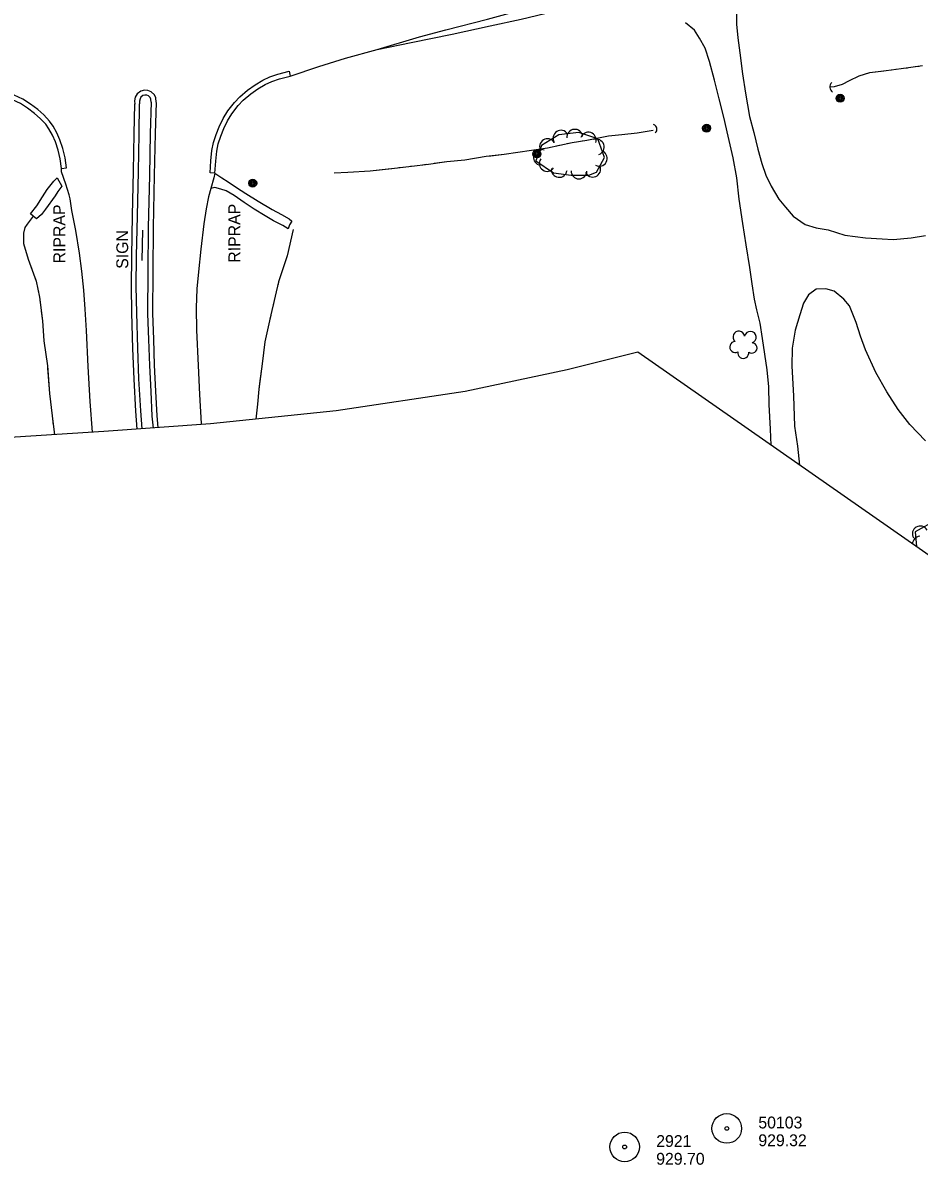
# Model space of a CAD drawing. Extents: x 353423 to 364002, y 127000 to 201942.
# Drawn here: x 358103 to 358558, y 131704 to 132285 of the extents above; entities that cross this region are included whole.
import ezdxf

# ---------------------------------------------------------------- set-up
doc = ezdxf.new("R2010")
doc.units = 0
for name, color, linetype in [('E_DTM_SlopeBottom', 7, 'Continuous'), ('E_DTM_SlopeTop', 7, 'Continuous'), ('E_FEN_Generic', 7, 'Continuous'), ('E_LAND_BrushLine', 7, 'Continuous'), ('E_MISCPROP', 7, 'Continuous'), ('E_RDWY_AsphConc', 7, 'Continuous'), ('E_RDWY_Gravel', 7, 'Continuous'), ('E_STRUCT_WingWall', 7, 'Continuous')]:
    doc.layers.add(name, color=color, linetype=linetype)

msp = doc.modelspace()

# ---------------------------------------------------------------- linework, layer by layer
at = {"layer": 'E_DTM_SlopeBottom'}
for centre, major_axis, ratio, start_param, end_param in [((358515.03, 132252.19), (-0.2, 3.12), 0.853334, 0.643667, 2.497898), ((358421.51, 132230.73), (3.14, 0.6), 0.850844, 5.356084, 7.210314)]:
    msp.add_ellipse(centre, major_axis=major_axis, ratio=ratio, start_param=start_param, end_param=end_param, dxfattribs=at)
at = {"layer": 'E_DTM_SlopeTop'}
for points in [[(358238.79, 132257.82), (358253.24, 132262.7), (358266.8, 132266.86), (358282.86, 132271.26), (358304.35, 132277.7), (358317.69, 132281.22), (358338.7, 132286.65), (358361.71, 132292.83), (358379.18, 132297.47), (358391.5, 132300.79), (358403.69, 132304.23)], [(358282.86, 132271.26), (358300.03, 132274.84), (358320.82, 132279.07), (358340.12, 132283.32), (358355.84, 132286.66), (358376.29, 132291.62), (358387.72, 132295.16), (358405.79, 132300.22)], [(358200.6, 132208.61), (358198.1, 132208.77), (358198.48, 132214.8), (358199, 132220.08), (358199.88, 132224.13), (358201.18, 132228.14), (358202.79, 132232.15), (358204.75, 132236.27), (358207.09, 132240.12), (358210.43, 132244.47), (358213.22, 132247.35), (358217.15, 132250.71), (358220.94, 132253.4), (358224.81, 132255.76), (358228.48, 132257.43), (358232.52, 132258.82), (358238.17, 132260.25), (358238.79, 132257.82)], [(358200.6, 132208.61), (358200.98, 132214.6), (358201.48, 132219.69), (358202.29, 132223.48), (358203.54, 132227.29), (358205.08, 132231.15), (358206.95, 132235.08), (358209.15, 132238.7), (358212.32, 132242.83), (358214.93, 132245.52), (358218.69, 132248.73), (358222.32, 132251.31), (358225.98, 132253.55), (358229.41, 132255.11), (358233.23, 132256.42), (358238.79, 132257.82)], [(358122.86, 132210.92), (358122.14, 132215.87), (358121.12, 132220.32), (358119.68, 132224.48), (358118.16, 132227.93), (358116.42, 132231.07), (358114.83, 132233.39), (358112.02, 132236.29), (358109.14, 132238.91), (358105.63, 132241.58), (358102.06, 132243.86), (358097.95, 132245.72), (358094.38, 132246.74), (358090.75, 132247.48), (358086.9, 132247.8), (358081.22, 132247.96), (358081.29, 132250.46)], [(358122.86, 132210.92), (358125.34, 132211.28), (358124.6, 132216.33), (358123.53, 132221.01), (358122.01, 132225.4), (358120.4, 132229.04), (358118.55, 132232.39), (358116.77, 132234.98), (358113.76, 132238.08), (358110.74, 132240.83), (358107.06, 132243.63), (358103.25, 132246.06), (358098.82, 132248.07), (358094.97, 132249.17), (358091.1, 132249.96), (358087.04, 132250.29), (358081.29, 132250.46)], [(358170.72, 132244.6), (358170.63, 132246.74), (358169.88, 132248.35), (358168.31, 132249.88), (358166.54, 132250.53), (358164.88, 132250.67), (358163.03, 132250.17), (358161.1, 132248.82), (358160.2, 132247.19), (358159.85, 132245.32), (358159.89, 132243.64)], [(358161.14, 132078.83), (358160.47, 132087.99), (358159.56, 132104.24), (358158.98, 132119.79), (358158.47, 132137.81), (358158.22, 132151.16), (358158.37, 132166.59), (358158.81, 132187.06), (358159.27, 132209.56), (358159.65, 132228.44), (358159.89, 132243.71)], [(358163.64, 132079.01), (358162.96, 132088.15), (358162.05, 132104.36), (358161.48, 132119.88), (358160.97, 132137.87), (358160.72, 132151.17), (358160.87, 132166.55), (358161.31, 132187.01), (358161.77, 132209.51), (358162.15, 132228.4), (358162.39, 132243.67)], [(358168.22, 132244.49), (358168.16, 132246.14), (358167.81, 132246.88), (358166.95, 132247.71), (358165.99, 132248.06), (358165.1, 132248.14), (358164.1, 132247.87), (358163.01, 132247.11), (358162.59, 132246.33), (358162.35, 132245.11), (358162.39, 132243.69)], [(358168.22, 132244.54), (358167.77, 132228.67), (358167.33, 132207.45), (358166.72, 132181.03), (358166.52, 132158.74), (358166.41, 132137.36), (358166.96, 132124.33), (358167.34, 132111.1), (358168.01, 132097.94), (358168.65, 132085.37), (358169.18, 132079.41)], [(358170.72, 132244.47), (358170.27, 132228.61), (358169.83, 132207.39), (358169.22, 132180.99), (358169.02, 132158.72), (358168.91, 132137.41), (358169.46, 132124.42), (358169.84, 132111.2), (358170.51, 132098.07), (358171.14, 132085.55), (358171.67, 132079.6)], [(358138.43, 132077.23), (358138.43, 132077.26), (358137.26, 132092.88), (358136.28, 132110.67), (358135.47, 132128.92), (358134.78, 132139.61), (358134.04, 132149.35), (358133.12, 132158.93), (358131.95, 132168.04), (358130.03, 132179.58), (358128.1, 132189.64), (358127.12, 132195.51), (358126.63, 132197.64), (358124.92, 132202.97), (358122.75, 132209.33), (358122.86, 132210.92)], [(358200.6, 132208.61), (358200.07, 132206.15), (358198.5, 132200.8), (358197.32, 132196.51), (358196.13, 132190.57), (358195.02, 132182.96), (358193.44, 132170.04), (358192.16, 132158.6), (358191.34, 132150.02), (358191.02, 132140.36), (358191.2, 132129.09), (358192.01, 132111.05), (358192.71, 132096.41), (358193.67, 132081.64), (358193.71, 132081.21)]]:
    msp.add_lwpolyline(points, dxfattribs=at)
at = {"layer": 'E_FEN_Generic'}
msp.add_lwpolyline([(358381.11, 132207.63), (358390.13, 132207.57), (358394.06, 132209.16), (358398.02, 132216.45), (358394.68, 132225.92), (358385.09, 132229.13), (358374.88, 132228.1), (358366.16, 132222.63), (358363.3, 132214.9), (358372.27, 132208.72)], close=True, dxfattribs=at)
for points in [[(358566.58, 132032.95), (358555.64, 132026.73)], [(358555.64, 132026.73), (358556.2, 132019.29)]]:
    msp.add_lwpolyline(points, dxfattribs=at)
for centre, radius, start, end in [((358369.2, 132222.06), 4, 32.11688, 212.10156), ((358375.97, 132226.31), 4, 32.11688, 212.10156), ((358383.02, 132226.82), 4, 5.79229, 185.77697), ((358389.84, 132225.33), 4, 341.47917, 161.46385), ((358366.13, 132216.53), 4, 69.67682, 249.6615), ((358393.9, 132221.83), 4, 289.42651, 109.41119), ((358369.01, 132213.51), 4, 145.42323, 325.40791), ((358395.44, 132216.09), 4, 241.46776, 61.45243), ((358375.1, 132210.48), 4, 173.02741, 353.01209), ((358385.13, 132209.7), 4, 179.60936, 359.59404), ((358392.11, 132210.63), 4, 202.05211, 22.03679), ((358466.18, 132125.54), 2.97, 8.54103, 229.77491), ((358472.04, 132125.44), 2.97, 286.19185, 169.16512), ((358464.34, 132120.5), 2.78, 91.51192, 299.28491), ((358472.81, 132119.97), 2.61, 230.89708, 88.82969), ((358468.42, 132117.5), 2.78, 168.18893, 9.19998), ((358558.14, 132025.74), 4, 29.62251, 209.60719), ((358558.2, 132020.58), 4, 94.27934, 178.63066)]:
    msp.add_arc(centre, radius, start, end, dxfattribs=at)
at = {"layer": 'E_LAND_BrushLine'}
msp.add_lwpolyline([(358163.66, 132164.33), (358163.94, 132179.77)], dxfattribs=at)
for centre, radius in [((358517.53, 132246.57), 2.02), ((358517.52, 132246.57), 1.52), ((358517.55, 132246.57), 1.01), ((358517.54, 132246.58), 0.502), ((358449.86, 132231.37), 2.02), ((358449.85, 132231.37), 1.52), ((358449.89, 132231.37), 1.01), ((358449.88, 132231.38), 0.502), ((358363.83, 132218.35), 2.02), ((358363.83, 132218.36), 1.52), ((358363.84, 132218.32), 1.01), ((358363.84, 132218.33), 0.502), ((358219.74, 132203.52), 2.02), ((358219.73, 132203.54), 1.52), ((358219.74, 132203.5), 1.01), ((358219.74, 132203.51), 0.502)]:
    msp.add_circle(centre, radius, dxfattribs=at)
at = {"layer": 'E_MISCPROP'}
for points in [[(358482.56, 132070.65), (358482.17, 132078.78), (358481.59, 132091.31), (358481.35, 132100.22), (358480.49, 132108.86), (358479.3, 132116.83), (358478.1, 132124.8), (358476.91, 132132.55), (358475.31, 132139.36), (358474.14, 132144.71), (358472.95, 132152.58), (358471.81, 132160.71), (358469.98, 132172.26), (358468.15, 132183.13), (358466.39, 132195.45), (358465.17, 132206.15), (358463.33, 132216.41), (358460.78, 132227.4), (358458.54, 132237), (358456.25, 132246.32), (358453.85, 132255.75), (358451.39, 132265.24), (358449.07, 132271.89), (358446.28, 132277.04), (358443.65, 132281.02), (358439.18, 132284.74)], [(358464.97, 132289.34), (358464.92, 132284.05), (358465.62, 132277.14), (358466.66, 132269.62), (358468.04, 132258.86), (358469.61, 132249.1), (358471.65, 132237.34), (358473.85, 132229.19), (358475.82, 132220.71), (358477.85, 132213.5), (358479.85, 132207.53), (358482.57, 132202.04), (358486.46, 132195.43), (358489.86, 132191.33), (358493.66, 132186.84), (358499.73, 132182.49), (358505.33, 132180.82), (358511.45, 132179.92), (358519.93, 132177.1), (358530.38, 132175.82), (358538.84, 132175.23), (358544.35, 132175), (358553.48, 132175.74), (358560.79, 132177)], [(358200.6, 132208.61), (358204.03, 132206.25), (358207.33, 132204.27), (358211.56, 132201.31), (358216.3, 132198.21), (358222.45, 132194.34), (358229.65, 132190.21), (358234.4, 132187.62), (358238.17, 132185.42), (358239.6, 132184.22), (358238.32, 132182.36), (358237.62, 132180.41), (358234.95, 132182), (358230.33, 132184.46), (358225.97, 132186.96), (358220.42, 132190.27), (358215.47, 132193.75), (358210.39, 132197.27), (358206.23, 132199.56), (358203.6, 132200.55), (358200.54, 132201.38), (358198.5, 132200.8)], [(358560.87, 132072.93), (358552.94, 132081.2), (358546.9, 132088.78), (358541.16, 132097.8), (358535.64, 132107.49), (358530.47, 132119.01), (358527.82, 132126), (358525.73, 132132.98), (358522.25, 132141.36), (358519.45, 132144.79), (358514.43, 132148.79), (358510.32, 132149.95), (358505.42, 132149.72), (358501.44, 132146.98), (358499, 132142.78), (358497.1, 132136.84), (358494.68, 132129.02), (358493.19, 132119.85), (358493.04, 132110.78), (358493.88, 132095.75), (358494.38, 132080.43), (358495.94, 132070.18), (358496.95, 132060.61)]]:
    msp.add_lwpolyline(points, dxfattribs=at)
msp.add_lwpolyline([(358122.96, 132202.01), (358120.98, 132199.22), (358119.52, 132197.18), (358114.75, 132190.28), (358112.65, 132187.62), (358110.08, 132185.38), (358108.47, 132186.71), (358107.03, 132188), (358110.21, 132192.06), (358113.13, 132196.55), (358115.54, 132200.32), (358117.47, 132202.81), (358118.93, 132204.59), (358120.52, 132206.2)], close=True, dxfattribs=at)
at = {"layer": 'E_RDWY_AsphConc'}
for centre, radius in [((358460.07, 131724.43), 7.5), ((358460.07, 131724.43), 7.5), ((358460.07, 131724.43), 7.5), ((358408.29, 131715.04), 7.5), ((358408.29, 131715.04), 7.5), ((358408.29, 131715.04), 7.5), ((358460.07, 131724.43), 0.96), ((358460.07, 131724.43), 0.96), ((358460.07, 131724.43), 0.96), ((358408.29, 131715.04), 0.96), ((358408.29, 131715.04), 0.96), ((358408.29, 131715.04), 0.96)]:
    msp.add_circle(centre, radius, dxfattribs=at)
at = {"layer": 'E_RDWY_Gravel'}
for points in [[(358414.98, 132117.79), (358379.2, 132108.99), (358327.51, 132097.87), (358262.06, 132088.14), (358198.37, 132081.55), (358144.33, 132077.59), (358083.26, 132073.84), (358007.46, 132072.15), (357940.41, 132072.08), (357873.59, 132072.81), (357799.01, 132073.84), (357728.92, 132074.58), (357662.2, 132075.55), (357539.69, 132077.09), (357418.95, 132079.48), (357361.42, 132080.9), (357283.11, 132082.67), (357216.19, 132081.97), (357123.22, 132082.45), (356998.35, 132083.14), (356873.58, 132084.18), (356873.17, 132284.46)], [(359008.41, 131703.83), (358414.98, 132117.79)]]:
    msp.add_lwpolyline(points, dxfattribs=at)
at = {"layer": 'E_STRUCT_WingWall'}
for points in [[(358512.23, 132252.36), (358514.68, 132252.5), (358518.7, 132253.63), (358522.33, 132255.48), (358527.15, 132257.99), (358532.62, 132259.65), (358540.81, 132260.62), (358551.07, 132261.91), (358559.32, 132263.15)], [(358543.68, 132260.98), (358545.66, 132261.23)], [(358549.63, 132261.73), (358551.07, 132261.91), (358551.61, 132261.99)], [(358555.57, 132262.59), (358557.55, 132262.89)], [(358512.23, 132252.36), (358514.68, 132252.5), (358518.7, 132253.63), (358522.33, 132255.48), (358527.15, 132257.99), (358532.62, 132259.65), (358539.71, 132260.49)], [(358260.95, 132208.74), (358267.97, 132209.07), (358279.21, 132209.85), (358290.27, 132211), (358300.28, 132212.17), (358308.88, 132213.21), (358318.16, 132214.42), (358327.35, 132215.34), (358338.13, 132217.14), (358347.2, 132218.26), (358360.99, 132220.21), (358369.13, 132221.47), (358381.61, 132224.15), (358389.19, 132225.33), (358400.14, 132227.51), (358406.78, 132228.23), (358414.57, 132229.03)], [(358390.74, 132225.64), (358400.14, 132227.51), (358406.78, 132228.23), (358414.57, 132229.03)], [(358414.57, 132229.03), (358417.64, 132229.61), (358422.71, 132230.33)], [(358414.57, 132229.03), (358417.64, 132229.61), (358422.71, 132230.33)], [(358340.43, 132217.42), (358347.2, 132218.26), (358360.99, 132220.21), (358369.13, 132221.47), (358369.15, 132221.48)], [(358373.06, 132222.32), (358375.01, 132222.74)], [(358378.92, 132223.57), (358380.88, 132223.99)], [(358384.82, 132224.65), (358386.8, 132224.96)], [(358311.7, 132213.58), (358318.16, 132214.42), (358327.35, 132215.34), (358338.13, 132217.14), (358340.43, 132217.42)], [(358260.95, 132208.74), (358267.97, 132209.07), (358279.21, 132209.85), (358289.86, 132210.96)], [(358293.83, 132211.42), (358295.82, 132211.65)], [(358299.79, 132212.11), (358300.28, 132212.17), (358301.78, 132212.35)], [(358305.74, 132212.83), (358307.73, 132213.07)], [(358108.47, 132186.71), (358105.3, 132182.82), (358104.14, 132181.04), (358103.48, 132178.2), (358103.48, 132172.96), (358105.85, 132165.04), (358107.72, 132159.94)], [(358108.47, 132186.71), (358105.3, 132182.82), (358104.14, 132181.04), (358103.48, 132178.2), (358103.48, 132172.96), (358105.85, 132165.04), (358109.99, 132153.78), (358111.59, 132145.77), (358113.16, 132133.76), (358113.9, 132123.63), (358115.64, 132110.9), (358116.65, 132096.98), (358118.06, 132085.53), (358119.19, 132076.05)], [(358240.16, 132180.04), (358237.13, 132166.62), (358232.87, 132153.46), (358228.93, 132136.73), (358225.94, 132123.1), (358224.46, 132111.88), (358222.88, 132099.17), (358222.15, 132091.56), (358221.35, 132083.93)], [(358240.16, 132180.04), (358237.13, 132166.62), (358232.87, 132153.46), (358232.55, 132152.09)], [(358109.1, 132156.19), (358109.79, 132154.31)], [(358110.66, 132150.41), (358111.05, 132148.45)], [(358231.63, 132148.2), (358231.17, 132146.25)], [(358111.75, 132144.51), (358112.02, 132142.53)], [(358230.25, 132142.36), (358229.79, 132140.41)], [(358112.54, 132138.57), (358113.16, 132133.76), (358113.9, 132123.63), (358115.64, 132110.9), (358115.73, 132109.75)], [(358228.88, 132136.52), (358228.45, 132134.56)], [(358227.6, 132130.65), (358225.94, 132123.1), (358224.46, 132111.88), (358223.23, 132102.01)], [(358115.73, 132109.75), (358116.65, 132096.98), (358118.06, 132085.53), (358118.61, 132080.91)], [(358223.23, 132102.01), (358222.88, 132099.17), (358222.15, 132091.56), (358221.35, 132083.93)], [(358119.09, 132076.93), (358119.19, 132076.05)]]:
    msp.add_lwpolyline(points, dxfattribs=at)

# ---------------------------------------------------------------- texts
at = {"layer": 'E_LAND_BrushLine'}
msp.add_text('SIGN', height=6, rotation=90.17525, dxfattribs=at).set_placement((358156.61, 132160.12))
at = {"layer": 'E_MISCPROP'}
for p in [(358124.71, 132162.85), (358213.45, 132163.21)]:
    msp.add_text('RIPRAP', height=6, rotation=90.17525, dxfattribs=at).set_placement(p)
at = {"layer": 'E_RDWY_AsphConc'}
for s, p in [('50103', (358476.07, 131724.43)), ('50103', (358476.07, 131724.43)), ('50103', (358476.07, 131724.43)), ('2921', (358424.29, 131715.04)), ('2921', (358424.29, 131715.04)), ('2921', (358424.29, 131715.04)), ('929.32', (358476.07, 131715.43)), ('929.32', (358476.07, 131715.43)), ('929.32', (358476.07, 131715.43)), ('929.70', (358424.29, 131706.04)), ('929.70', (358424.29, 131706.04)), ('929.70', (358424.29, 131706.04))]:
    msp.add_text(s, height=6, dxfattribs=at).set_placement(p)

doc.saveas('drawing.dxf')
